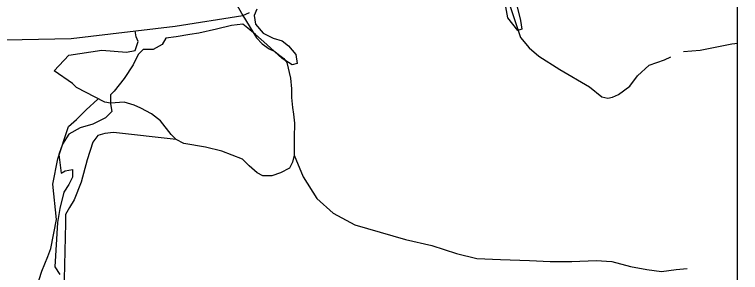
# Model space of a CAD drawing. Extents: x 3219052 to 3256913, y 800770 to 826146.
# Drawn here: x 3252081 to 3254658, y 807605 to 808521 of the extents above; entities that cross this region are included whole.
import ezdxf

# ---------------------------------------------------------------- set-up
doc = ezdxf.new("R2010")
doc.units = 0
for name, color, linetype in [('V-GRID-FRAM', 7, 'Continuous'), ('V-SITE-VEGE', 7, 'Continuous'), ('V-TOPO-SHOR', 7, 'Continuous')]:
    doc.layers.add(name, color=color, linetype=linetype)

msp = doc.modelspace()

# ---------------------------------------------------------------- linework, layer by layer
at = {"layer": 'V-GRID-FRAM'}
for points in [[(3223248.6, 824370.1), (3254658.5, 824333.6), (3254645.2, 806146.9), (3223219.5, 806183.5), (3223248.6, 824370.1)], [(3254658.5, 824333.6), (3254645.2, 806146.9)]]:
    msp.add_lwpolyline(points, dxfattribs=at)
at = {"layer": 'V-SITE-VEGE'}
for p, q in [((3253832.6, 808509), (3253814.7, 808612.2)), ((3253855, 808589.7), (3253877.4, 808500.1)), ((3252941, 808540.4), (3252932, 808518)), ((3252932, 808518), (3252936.5, 808486.6)), ((3253868.4, 808464.2), (3253832.6, 808509)), ((3253877.4, 808500.1), (3253881.9, 808468.7)), ((3252851.4, 808482.1), (3252797.6, 808468.7)), ((3252891.7, 808486.6), (3252851.4, 808482.1)), ((3252909.6, 808473.2), (3252891.7, 808486.6)), ((3252936.5, 808450.7), (3252909.6, 808473.2)), ((3252936.5, 808486.6), (3252963.4, 808455.2)), ((3252703.5, 808450.7), (3252654.3, 808441.8)), ((3252734.9, 808455.2), (3252703.5, 808450.7)), ((3252797.6, 808468.7), (3252734.9, 808455.2)), ((3252976.8, 808414.9), (3252936.5, 808450.7)), ((3252963.4, 808455.2), (3252999.2, 808437.3)), ((3253881.9, 808468.7), (3253868.4, 808464.2)), ((3252618.4, 808437.3), (3252605, 808414.9)), ((3252654.3, 808441.8), (3252618.4, 808437.3)), ((3252999.2, 808437.3), (3253030.6, 808428.3)), ((3253030.6, 808428.3), (3253053, 808410.4)), ((3252537.8, 808396.9), (3252519.8, 808379)), ((3252573.6, 808396.9), (3252537.8, 808396.9)), ((3252605, 808414.9), (3252573.6, 808396.9)), ((3253030.6, 808365.6), (3252976.8, 808414.9)), ((3253053, 808410.4), (3253079.9, 808379)), ((3252519.8, 808379), (3252501.9, 808343.1)), ((3253079.9, 808379), (3253084.4, 808347.6)), ((3252501.9, 808343.1), (3252470.6, 808293.8)), ((3253066.5, 808343.1), (3253030.6, 808365.6)), ((3253084.4, 808347.6), (3253066.5, 808343.1)), ((3252470.6, 808293.8), (3252434.7, 808249)), ((3252434.7, 808249), (3252421.3, 808235.5)), ((3252421.3, 808235.5), (3252421.3, 808204.1)), ((3252421.3, 808204.1), (3252425.8, 808177.2)), ((3252425.8, 808177.2), (3252403.4, 808154.8)), ((3252403.4, 808154.8), (3252358.6, 808132.4)), ((3252313.7, 808118.9), (3252273.4, 808096.5)), ((3252358.6, 808132.4), (3252313.7, 808118.9)), ((3252273.4, 808096.5), (3252251, 808060.7)), ((3252251, 808060.7), (3252237.6, 808024.8)), ((3252237.6, 808024.8), (3252246.5, 807957.5)), ((3252246.5, 807957.5), (3252260, 807966.5)), ((3252260, 807966.5), (3252286.9, 807971)), ((3252286.9, 807971), (3252286.9, 807944.1)), ((3252286.9, 807944.1), (3252273.4, 807917.2)), ((3252273.4, 807917.2), (3252255.5, 807890.3)), ((3252255.5, 807890.3), (3252242.1, 807832)), ((3252242.1, 807832), (3252233.1, 807782.7)), ((3252233.1, 807782.7), (3252224.1, 807625.7)), ((3252224.1, 807625.7), (3252242.1, 807598.8))]:
    msp.add_line(p, q, dxfattribs=at)
at = {"layer": 'V-TOPO-SHOR'}
for points in [[(3252926.8, 808927.6), (3252922.9, 808722.8), (3252860.2, 808573.7), (3252891.3, 808518.1)], [(3253801, 808672.4), (3253876.9, 808439.7), (3253908, 808403.2), (3253942.7, 808373.6), (3254017.2, 808326.6), (3254122.9, 808263.9), (3254166.2, 808229.1), (3254187, 808223.8), (3254204.4, 808227.3), (3254225.3, 808237.6), (3254265.2, 808267.1), (3254293.1, 808303.4), (3254334.8, 808341.5), (3254388.6, 808360.5), (3254411.2, 808370.9)], [(3252049.4, 808431.4), (3252282, 808436.1), (3252651.7, 808480.4), (3252891.3, 808518.1), (3252915.6, 808528.5)], [(3252891.3, 808518.1), (3252939.7, 808438.2), (3252960.5, 808417.3), (3252984.7, 808399.9), (3253005.5, 808389.4), (3253022.9, 808375.5), (3253036.7, 808365.1), (3253047.1, 808351.2), (3253060.9, 808295.6), (3253064.3, 808257.4), (3253064.2, 808226.2), (3253067.6, 808191.5), (3253071, 808167.2), (3253074.4, 808135.9), (3253074.3, 808083.9), (3253074.3, 808052.6), (3253074.2, 808021.4), (3253067.2, 807997.1), (3253056.7, 807976.3), (3253025.5, 807959), (3252994.2, 807948.7), (3252963, 807948.7), (3252942.2, 807959.2), (3252914.5, 807983.5), (3252890.2, 808007.9), (3252817.4, 808035.8), (3252758.4, 808049.8), (3252682.1, 808063.9), (3252654.3, 808077.8), (3252637, 808095.2), (3252598.9, 808143.9), (3252567.7, 808168.2), (3252529.6, 808189.1), (3252505.3, 808199.6), (3252470.6, 808210.1), (3252422, 808206.7), (3252401.2, 808210.2), (3252366.6, 808227.6), (3252300.7, 808262.5), (3252286.8, 808276.4), (3252221, 808321.7), (3252273.2, 808377.1), (3252391.2, 808394.2), (3252478, 808387.1), (3252509.2, 808394), (3252519.7, 808425.2), (3252512.8, 808442.5), (3252509.4, 808463.4)], [(3254456.4, 808389.9), (3254515.4, 808395), (3254628.3, 808417.3), (3254649.1, 808419)], [(3252160.4, 807554.7), (3252177.8, 807610.2), (3252198.8, 807662.2), (3252209.2, 807690), (3252230.3, 807794.1), (3252216.7, 807919), (3252234.2, 808009.3), (3252272.6, 808123.7), (3252300.4, 808148), (3252335.2, 808182.6), (3252377, 808220.7)], [(3252654.3, 808077.8), (3252432.2, 808102.6), (3252401, 808099.1), (3252376.7, 808092.3), (3252359.3, 808068), (3252338.3, 808005.6), (3252317.3, 807925.8), (3252292.9, 807863.4), (3252275.5, 807835.6), (3252261.6, 807811.4), (3252261.5, 807780.1), (3252257.6, 807582.3), (3252257.6, 807558), (3252271.4, 807540.6), (3252299.1, 807526.7), (3252361.6, 807519.6), (3252448.4, 807509), (3253021.1, 807518.2), (3253593.8, 807513.5), (3253913.1, 807523.3), (3254305.3, 807532.9), (3254301.8, 807480.8), (3254308.7, 807484.3)], [(3253074.2, 808021.4), (3253105.3, 807945), (3253153.7, 807868.5), (3253212.6, 807816.3), (3253288.9, 807774.5), (3253469.3, 807722.1), (3253562.9, 807701), (3253649.6, 807673.1), (3253722.5, 807655.6), (3253805.8, 807651.9), (3253909.9, 807648.2), (3253982.8, 807644.6), (3254059.1, 807644.5), (3254145.9, 807647.7), (3254201.5, 807644.2), (3254267.4, 807626.7), (3254326.3, 807616.1), (3254378.4, 807609.1), (3254430.5, 807615.9), (3254468.7, 807619.3)]]:
    msp.add_lwpolyline(points, dxfattribs=at)

doc.saveas('drawing.dxf')
